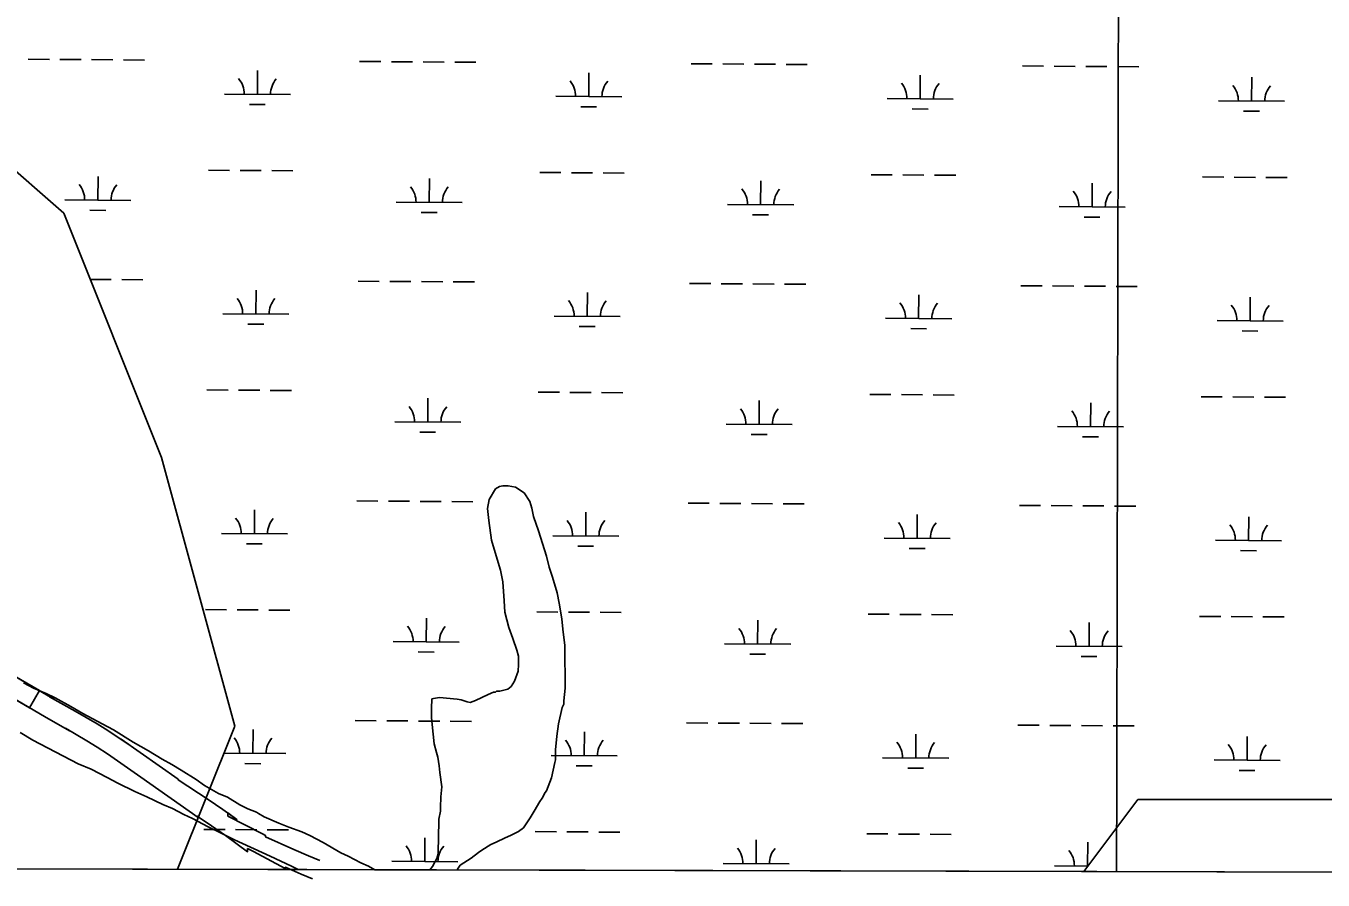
# Model space of a CAD drawing. Extents: x 3172231 to 3210228, y 940198 to 965780.
# Drawn here: x 3200922 to 3202886, y 945652 to 946946 of the extents above; entities that cross this region are included whole.
import ezdxf

# ---------------------------------------------------------------- set-up
doc = ezdxf.new("R2010")
doc.units = 0
for name, color, linetype in [('V-GRID-FRAM', 7, 'Continuous'), ('V-GRID-MAJR', 7, 'Continuous'), ('V-ROAD-CNTR', 7, 'Continuous'), ('V-SITE-VEGE', 7, 'Continuous'), ('V-WETL-SWMP', 7, 'Continuous')]:
    doc.layers.add(name, color=color, linetype=linetype)

msp = doc.modelspace()

# ---------------------------------------------------------------- linework, layer by layer
at = {"layer": 'V-GRID-FRAM'}
msp.add_lwpolyline([(3176539.592, 963919.479), (3207827.662, 963842.116), (3207790.623, 945652.442), (3176486.679, 945729.845), (3176539.592, 963919.479)], dxfattribs=at)
at = {"layer": 'V-GRID-MAJR'}
msp.add_spline([(3202573.298, 945665.343), (3202586.522, 951726.618), (3202599.75, 957789.841), (3202612.979, 963853.114), (3202612.983, 963855.01)], degree=3, dxfattribs=at)
at = {"layer": 'V-ROAD-CNTR'}
msp.add_lwpolyline([(3200926.868, 945913.363), (3200818.772, 945976.134), (3200833.837, 946002.077), (3200941.933, 945939.306)], close=True, dxfattribs=at)
for points in [[(3201366.857, 945682.232), (3201349.772, 945689.19), (3201327.545, 945698.697), (3201284.23, 945718.124), (3201284.23, 945719.983), (3201280.084, 945722.199), (3201227.383, 945749.298), (3201227.383, 945754.139), (3201241.238, 945744.084), (3201219.603, 945759.37), (3201197.679, 945774.298), (3201152.381, 945804.01), (3201152.381, 945805.104), (3201065.86, 945865.897), (3201065.86, 945865.763), (3201077.3, 945857.79), (3201061.484, 945868.451), (3201045.474, 945878.843), (3201029.284, 945888.954), (3201012.922, 945898.781), (3200996.389, 945908.323), (3200957.539, 945929.848), (3200957.539, 945930.149), (3200964.749, 945926.057), (3200821.044, 946009.506)], [(3201355.542, 945654.447), (3201338.214, 945661.504), (3201315.507, 945671.217), (3201314.23, 945671.79), (3201314.23, 945669.931), (3201266.152, 945695.629), (3201257.383, 945700.138), (3201257.383, 945695.297), (3201223.77, 945719.692), (3201202.503, 945734.718), (3201181.009, 945749.354), (3201182.381, 945748.454), (3201182.381, 945747.36), (3201095.86, 945808.153), (3201095.86, 945808.287), (3201060.338, 945833.044), (3201044.932, 945843.429), (3201029.36, 945853.537), (3201013.614, 945863.37), (3200997.7, 945872.929), (3200981.621, 945882.209), (3200987.539, 945878.93), (3200987.539, 945878.629), (3200949.813, 945900.039), (3200851.044, 945957.394)]]:
    msp.add_lwpolyline(points, dxfattribs=at)
at = {"layer": 'V-SITE-VEGE'}
for p, q in [((3201623.377, 946228.701), (3201632.861, 946244.566)), ((3201632.861, 946244.566), (3201638.667, 946248.154)), ((3201638.667, 946248.154), (3201643.734, 946249.576)), ((3201643.734, 946249.576), (3201651.695, 946249.535)), ((3201651.695, 946249.535), (3201663.258, 946247.305)), ((3201663.258, 946247.305), (3201676.234, 946238.558)), ((3201676.234, 946238.558), (3201684.848, 946225.493)), ((3201620.411, 946214.973), (3201623.377, 946228.701)), ((3201622.49, 946196.877), (3201620.411, 946214.973)), ((3201684.848, 946225.493), (3201687.688, 946215.352)), ((3201687.688, 946215.352), (3201690.521, 946203.039)), ((3201626.676, 946167.195), (3201622.49, 946196.877)), ((3201690.521, 946203.039), (3201697.643, 946181.302)), ((3201697.643, 946181.302), (3201709.745, 946142.9)), ((3201632.37, 946148.36), (3201626.676, 946167.195)), ((3201640.191, 946121.553), (3201632.37, 946148.36)), ((3201709.745, 946142.9), (3201714.001, 946126.241)), ((3201643.72, 946104.174), (3201640.191, 946121.553)), ((3201714.001, 946126.241), (3201718.986, 946111.024)), ((3201645.741, 946075.228), (3201643.72, 946104.174)), ((3201718.986, 946111.024), (3201726.098, 946087.116)), ((3201726.098, 946087.116), (3201728.914, 946071.91)), ((3201647.099, 946057.86), (3201645.741, 946075.228)), ((3201652.768, 946034.683), (3201647.099, 946057.86)), ((3201728.914, 946071.91), (3201733.131, 946048.018)), ((3201733.131, 946048.018), (3201734.497, 946032.095)), ((3201659.194, 946018.013), (3201652.768, 946034.683)), ((3201664.892, 946000.623), (3201659.194, 946018.013)), ((3201734.497, 946032.095), (3201737.989, 946007.482)), ((3201667.737, 945991.202), (3201664.892, 946000.623)), ((3201737.989, 946007.482), (3201737.889, 945987.952)), ((3201666.901, 945968.783), (3201667.675, 945978.906)), ((3201667.675, 945978.906), (3201667.737, 945991.202)), ((3201737.889, 945987.952), (3201738.472, 945960.46)), ((3201661.758, 945953.617), (3201666.901, 945968.783)), ((3201738.472, 945960.46), (3201738.384, 945943.099)), ((3200918.101, 945950.902), (3200933.252, 945942.867)), ((3200933.252, 945942.867), (3200952.02, 945934.815)), ((3201639.255, 945938.542), (3201651.57, 945941.372)), ((3201651.57, 945941.372), (3201653.751, 945943.531)), ((3201653.751, 945943.531), (3201656.655, 945945.685)), ((3201656.655, 945945.685), (3201661.758, 945953.617)), ((3201738.384, 945943.099), (3201736.113, 945923.579)), ((3200952.02, 945934.815), (3200965.729, 945928.234)), ((3200965.729, 945928.234), (3200989.533, 945915.09)), ((3201535.677, 945912.305), (3201536.474, 945926.768)), ((3201536.474, 945926.768), (3201538.649, 945927.481)), ((3201538.649, 945927.481), (3201548.06, 945928.879)), ((3201548.06, 945928.879), (3201574.815, 945926.571)), ((3201574.815, 945926.571), (3201580.592, 945925.097)), ((3201580.592, 945925.097), (3201589.982, 945922.156)), ((3201589.982, 945922.156), (3201594.32, 945921.408)), ((3201594.32, 945921.408), (3201602.291, 945924.261)), ((3201602.291, 945924.261), (3201621.87, 945933.565)), ((3201621.87, 945933.565), (3201629.844, 945937.141)), ((3201629.844, 945937.141), (3201632.738, 945937.127)), ((3201632.738, 945937.127), (3201634.194, 945938.567)), ((3201634.194, 945938.567), (3201639.255, 945938.542)), ((3201736.113, 945923.579), (3201736.091, 945918.515)), ((3200989.533, 945915.09), (3201007.568, 945904.873)), ((3201007.568, 945904.873), (3201037.143, 945888.806)), ((3201535.604, 945897.838), (3201535.677, 945912.305)), ((3201733.891, 945913.462), (3201727.981, 945888.898)), ((3201736.091, 945918.515), (3201733.891, 945913.462)), ((3201037.143, 945888.806), (3201054.461, 945880.037)), ((3201054.461, 945880.037), (3201084.022, 945861.078)), ((3201538.373, 945873.229), (3201535.604, 945897.838)), ((3201727.981, 945888.898), (3201725.713, 945870.102)), ((3200912.655, 945875.697), (3200932.126, 945864.023)), ((3200932.126, 945864.023), (3201000.664, 945828.226)), ((3201084.022, 945861.078), (3201107.105, 945847.94)), ((3201539.745, 945858.754), (3201538.373, 945873.229)), ((3201725.713, 945870.102), (3201723.44, 945849.857)), ((3201107.105, 945847.94), (3201128.017, 945835.536)), ((3201543.296, 945845.714), (3201539.745, 945858.754)), ((3201545.43, 945838.468), (3201543.296, 945845.714)), ((3201723.44, 945849.857), (3201723.362, 945834.667)), ((3201000.664, 945828.226), (3201020.155, 945820.172)), ((3201128.017, 945835.536), (3201142.445, 945827.503)), ((3201142.445, 945827.503), (3201156.869, 945818.75)), ((3201547.531, 945825.437), (3201545.43, 945838.468)), ((3201548.205, 945815.306), (3201547.531, 945825.437)), ((3201722.617, 945830.332), (3201717.435, 945807.21)), ((3201723.362, 945834.667), (3201722.617, 945830.332)), ((3201020.155, 945820.172), (3201044.688, 945807.748)), ((3201044.688, 945807.748), (3201060.558, 945798.987)), ((3201156.869, 945818.75), (3201179.223, 945804.892)), ((3201179.223, 945804.892), (3201192.195, 945795.422)), ((3201551.707, 945793.587), (3201548.205, 945815.306)), ((3201717.435, 945807.21), (3201710.101, 945787.715)), ((3201060.558, 945798.987), (3201086.537, 945786.556)), ((3201086.537, 945786.556), (3201104.577, 945778.507)), ((3201192.195, 945795.422), (3201213.113, 945783.74)), ((3201213.113, 945783.74), (3201226.829, 945777.882)), ((3201550.185, 945778.403), (3201551.707, 945793.587)), ((3201707.916, 945784.831), (3201703.534, 945776.174)), ((3201710.101, 945787.715), (3201707.916, 945784.831)), ((3201104.577, 945778.507), (3201129.115, 945766.809)), ((3201129.115, 945766.809), (3201143.553, 945760.948)), ((3201226.829, 945777.882), (3201245.576, 945766.213)), ((3201245.576, 945766.213), (3201257.846, 945760.364)), ((3201549.352, 945756.706), (3201549.381, 945762.494)), ((3201549.381, 945762.494), (3201550.185, 945778.403)), ((3201699.89, 945771.128), (3201691.137, 945756.706)), ((3201703.534, 945776.174), (3201699.89, 945771.128)), ((3201143.553, 945760.948), (3201160.865, 945751.455)), ((3201160.865, 945751.455), (3201173.857, 945745.602)), ((3201173.857, 945745.602), (3201197.665, 945733.183)), ((3201257.846, 945760.364), (3201270.84, 945755.234)), ((3201270.84, 945755.234), (3201273.72, 945753.048)), ((3201273.72, 945753.048), (3201282.377, 945747.941)), ((3201282.377, 945747.941), (3201304.753, 945738.424)), ((3201547.093, 945739.356), (3201547.12, 945744.42)), ((3201547.12, 945744.42), (3201549.352, 945756.706)), ((3201685.296, 945746.607), (3201675.093, 945731.469)), ((3201691.137, 945756.706), (3201685.296, 945746.607)), ((3201197.665, 945733.183), (3201217.148, 945723.676)), ((3201217.148, 945723.676), (3201237.351, 945713.45)), ((3201304.753, 945738.424), (3201319.912, 945732.558)), ((3201319.912, 945732.558), (3201339.409, 945725.224)), ((3201339.409, 945725.224), (3201351.681, 945720.1)), ((3201546.27, 945719.832), (3201547.093, 945739.356)), ((3201667.829, 945725.72), (3201655.504, 945719.996)), ((3201675.093, 945731.469), (3201667.829, 945725.72)), ((3201237.351, 945713.45), (3201291.478, 945688.579)), ((3201351.681, 945720.1), (3201371.878, 945709.145)), ((3201371.878, 945709.145), (3201398.566, 945693.816)), ((3201546.13, 945692.342), (3201546.27, 945719.832)), ((3201625.773, 945706.401), (3201611.986, 945697.791)), ((3201633.75, 945709.979), (3201625.773, 945706.401)), ((3201647.527, 945716.42), (3201633.75, 945709.979)), ((3201655.504, 945719.996), (3201647.527, 945716.42)), ((3201291.478, 945688.579), (3201323.951, 945673.219)), ((3201398.566, 945693.816), (3201409.392, 945688.696)), ((3201409.392, 945688.696), (3201428.87, 945678.471)), ((3201537.351, 945672.855), (3201543.923, 945685.12)), ((3201543.923, 945685.12), (3201546.13, 945692.342)), ((3201596.009, 945685.575), (3201579.316, 945674.811)), ((3201606.905, 945694.201), (3201596.009, 945685.575)), ((3201611.986, 945697.791), (3201606.905, 945694.201)), ((3201333.706, 945668.408), (3199939.945, 945671.854)), ((3201323.951, 945673.219), (3201333.706, 945668.408)), ((3201428.87, 945678.471), (3201440.417, 945673.348)), ((3201440.417, 945673.348), (3201450.101, 945668.12)), ((3201450.101, 945668.12), (3201533.509, 945667.914)), ((3201533.509, 945667.914), (3201537.351, 945672.855)), ((3201576.402, 945670.485), (3201574.855, 945667.811)), ((3201574.855, 945667.811), (3203767.371, 945662.39)), ((3201579.316, 945674.811), (3201576.402, 945670.485))]:
    msp.add_line(p, q, dxfattribs=at)
at = {"layer": 'V-WETL-SWMP'}
for p, q in [((3200979.13, 946662.018), (3200683.419, 946920.871)), ((3200925.126, 946895.269), (3200957.125, 946895.051)), ((3200973.125, 946894.942), (3201005.124, 946894.725)), ((3201021.123, 946894.616), (3201053.123, 946894.398)), ((3201069.122, 946894.289), (3201101.122, 946894.071)), ((3201427.022, 946891.853), (3201459.021, 946891.635)), ((3201475.021, 946891.526), (3201507.02, 946891.308)), ((3201523.02, 946891.199), (3201555.019, 946890.981)), ((3201571.019, 946890.872), (3201603.018, 946890.655)), ((3201928.918, 946888.436), (3201960.918, 946888.218)), ((3201976.917, 946888.109), (3202008.917, 946887.892)), ((3202024.916, 946887.783), (3202056.915, 946887.565)), ((3202072.915, 946887.456), (3202104.914, 946887.238)), ((3202430.815, 946885.02), (3202462.814, 946884.802)), ((3202478.814, 946884.693), (3202510.813, 946884.475)), ((3202526.813, 946884.366), (3202558.812, 946884.148)), ((3202574.811, 946884.039), (3202606.811, 946883.822)), ((3201272.088, 946842.164), (3201272.333, 946878.163)), ((3201773.985, 946838.748), (3201774.23, 946874.747)), ((3202275.881, 946835.331), (3202276.126, 946871.33)), ((3202777.777, 946831.915), (3202778.022, 946867.914)), ((3201222.089, 946842.504), (3201322.087, 946841.824)), ((3201259.983, 946826.815), (3201283.983, 946826.652)), ((3201723.986, 946839.088), (3201823.983, 946838.407)), ((3201761.88, 946823.399), (3201785.879, 946823.235)), ((3202225.882, 946835.671), (3202325.88, 946834.991)), ((3202727.779, 946832.255), (3202827.776, 946831.574)), ((3202263.776, 946819.982), (3202287.776, 946819.819)), ((3202765.673, 946816.566), (3202789.672, 946816.402)), ((3201197.896, 946727.234), (3201229.895, 946727.017)), ((3201245.895, 946726.908), (3201277.894, 946726.69)), ((3201293.894, 946726.581), (3201325.893, 946726.363)), ((3201030.52, 946681.943), (3201030.765, 946717.942)), ((3201532.416, 946678.526), (3201532.661, 946714.525)), ((3201699.793, 946723.818), (3201731.792, 946723.6)), ((3201747.791, 946723.491), (3201779.791, 946723.273)), ((3201795.79, 946723.165), (3201827.79, 946722.947)), ((3202034.313, 946675.11), (3202034.558, 946711.109)), ((3202201.689, 946720.402), (3202233.688, 946720.184)), ((3202249.688, 946720.075), (3202281.687, 946719.857)), ((3202297.687, 946719.748), (3202329.686, 946719.53)), ((3202536.209, 946671.693), (3202536.454, 946707.692)), ((3202703.585, 946716.985), (3202735.585, 946716.767)), ((3202751.584, 946716.658), (3202783.583, 946716.44)), ((3202799.583, 946716.332), (3202831.582, 946716.114)), ((3200980.521, 946682.283), (3201080.519, 946681.602)), ((3201018.415, 946666.594), (3201042.415, 946666.43)), ((3201482.418, 946678.867), (3201582.415, 946678.186)), ((3201984.314, 946675.45), (3202084.312, 946674.769)), ((3202486.21, 946672.034), (3202586.208, 946671.353)), ((3201126.985, 946292.228), (3200979.13, 946662.018)), ((3201520.312, 946663.177), (3201544.311, 946663.014)), ((3202022.208, 946659.761), (3202046.207, 946659.597)), ((3202524.104, 946656.344), (3202548.104, 946656.181)), ((3201019.142, 946561.946), (3201050.858, 946561.731)), ((3201066.858, 946561.622), (3201098.857, 946561.404)), ((3201424.758, 946559.185), (3201456.757, 946558.968)), ((3201472.756, 946558.859), (3201504.756, 946558.641)), ((3201520.755, 946558.532), (3201552.755, 946558.314)), ((3201568.754, 946558.205), (3201600.753, 946557.987)), ((3201926.654, 946555.769), (3201958.653, 946555.551)), ((3201974.653, 946555.442), (3202006.652, 946555.224)), ((3202022.652, 946555.115), (3202054.651, 946554.898)), ((3202070.651, 946554.789), (3202102.65, 946554.571)), ((3202428.55, 946552.352), (3202460.55, 946552.135)), ((3202476.549, 946552.026), (3202508.548, 946551.808)), ((3202524.548, 946551.699), (3202556.547, 946551.481)), ((3202572.547, 946551.372), (3202604.546, 946551.154)), ((3201269.824, 946509.497), (3201270.069, 946545.496)), ((3201771.72, 946506.08), (3201771.965, 946542.079)), ((3202273.616, 946502.664), (3202273.862, 946538.663)), ((3202775.513, 946499.247), (3202775.758, 946535.247)), ((3201219.825, 946509.837), (3201319.823, 946509.156)), ((3201257.719, 946494.148), (3201281.718, 946493.984)), ((3201721.721, 946506.421), (3201821.719, 946505.74)), ((3201759.615, 946490.731), (3201783.615, 946490.568)), ((3202223.618, 946503.004), (3202323.615, 946502.324)), ((3202725.514, 946499.588), (3202825.512, 946498.907)), ((3202261.512, 946487.315), (3202285.511, 946487.152)), ((3202763.408, 946483.898), (3202787.408, 946483.735)), ((3201195.632, 946394.567), (3201227.631, 946394.349)), ((3201243.631, 946394.24), (3201275.63, 946394.023)), ((3201291.629, 946393.914), (3201323.629, 946393.696)), ((3201697.528, 946391.151), (3201729.527, 946390.933)), ((3201745.527, 946390.824), (3201777.526, 946390.606)), ((3201793.526, 946390.497), (3201825.525, 946390.279)), ((3201530.152, 946345.859), (3201530.397, 946381.858)), ((3202032.048, 946342.442), (3202032.293, 946378.442)), ((3202199.424, 946387.734), (3202231.424, 946387.516)), ((3202247.423, 946387.407), (3202279.423, 946387.19)), ((3202295.422, 946387.081), (3202327.421, 946386.863)), ((3202533.945, 946339.026), (3202534.19, 946375.025)), ((3202701.321, 946384.318), (3202733.32, 946384.1)), ((3202749.32, 946383.991), (3202781.319, 946383.773)), ((3202797.319, 946383.664), (3202829.318, 946383.446)), ((3201480.153, 946346.199), (3201580.151, 946345.519)), ((3201982.049, 946342.783), (3202082.047, 946342.102)), ((3202483.946, 946339.366), (3202583.943, 946338.686)), ((3201518.047, 946330.51), (3201542.047, 946330.347)), ((3202019.943, 946327.094), (3202043.943, 946326.93)), ((3202521.84, 946323.677), (3202545.839, 946323.514)), ((3201237.876, 945885.459), (3201126.985, 946292.228)), ((3201422.493, 946226.518), (3201454.492, 946226.3)), ((3201470.492, 946226.191), (3201502.491, 946225.973)), ((3201518.491, 946225.865), (3201550.49, 946225.647)), ((3201566.49, 946225.538), (3201598.489, 946225.32)), ((3201924.389, 946223.102), (3201956.389, 946222.884)), ((3201972.388, 946222.775), (3202004.388, 946222.557)), ((3202020.387, 946222.448), (3202052.386, 946222.23)), ((3202068.386, 946222.121), (3202100.385, 946221.904)), ((3202426.286, 946219.685), (3202458.285, 946219.467)), ((3202474.285, 946219.358), (3202506.284, 946219.141)), ((3202522.284, 946219.032), (3202554.283, 946218.814)), ((3202570.282, 946218.705), (3202602.282, 946218.487)), ((3201267.559, 946176.83), (3201267.804, 946212.829)), ((3201769.456, 946173.413), (3201769.701, 946209.412)), ((3202271.352, 946169.997), (3202271.597, 946205.996)), ((3202773.248, 946166.58), (3202773.493, 946202.579)), ((3201217.56, 946177.17), (3201317.558, 946176.489)), ((3201255.454, 946161.481), (3201279.454, 946161.317)), ((3201719.457, 946173.753), (3201819.454, 946173.073)), ((3201757.351, 946158.064), (3201781.35, 946157.901)), ((3202221.353, 946170.337), (3202321.351, 946169.656)), ((3202723.249, 946166.92), (3202823.247, 946166.24)), ((3202259.247, 946154.648), (3202283.247, 946154.484)), ((3202761.144, 946151.231), (3202785.143, 946151.068)), ((3201193.367, 946061.9), (3201225.366, 946061.682)), ((3201241.366, 946061.573), (3201273.365, 946061.355)), ((3201289.365, 946061.246), (3201321.364, 946061.029)), ((3201695.264, 946058.483), (3201727.263, 946058.266)), ((3201743.262, 946058.157), (3201775.262, 946057.939)), ((3201791.261, 946057.83), (3201823.261, 946057.612)), ((3201527.887, 946013.192), (3201528.132, 946049.191)), ((3202029.784, 946009.775), (3202030.029, 946045.774)), ((3202197.16, 946055.067), (3202229.159, 946054.849)), ((3202245.159, 946054.74), (3202277.158, 946054.522)), ((3202293.158, 946054.413), (3202325.157, 946054.196)), ((3202531.68, 946006.359), (3202531.925, 946042.358)), ((3202699.056, 946051.65), (3202731.056, 946051.433)), ((3202747.055, 946051.324), (3202779.054, 946051.106)), ((3202795.054, 946050.997), (3202827.053, 946050.779)), ((3201477.889, 946013.532), (3201577.886, 946012.851)), ((3201515.783, 945997.843), (3201539.782, 945997.679)), ((3201979.785, 946010.116), (3202079.783, 946009.435)), ((3202481.681, 946006.699), (3202581.679, 946006.018)), ((3202017.679, 945994.426), (3202041.678, 945994.263)), ((3202519.575, 945991.01), (3202543.575, 945990.846)), ((3201151.272, 945668.859), (3201237.876, 945885.459)), ((3201265.295, 945844.162), (3201265.54, 945880.161)), ((3201420.229, 945893.851), (3201452.228, 945893.633)), ((3201468.227, 945893.524), (3201500.227, 945893.306)), ((3201516.226, 945893.197), (3201548.226, 945892.979)), ((3201564.225, 945892.871), (3201596.224, 945892.653)), ((3201922.125, 945890.434), (3201954.124, 945890.216)), ((3201970.124, 945890.108), (3202002.123, 945889.89)), ((3202018.123, 945889.781), (3202050.122, 945889.563)), ((3202066.122, 945889.454), (3202098.121, 945889.236)), ((3202424.021, 945887.018), (3202456.021, 945886.8)), ((3202472.02, 945886.691), (3202504.019, 945886.473)), ((3202520.019, 945886.364), (3202552.018, 945886.146)), ((3202568.018, 945886.038), (3202600.017, 945885.82)), ((3201767.191, 945840.746), (3201767.436, 945876.745)), ((3202269.087, 945837.329), (3202269.333, 945873.328)), ((3202770.984, 945833.913), (3202771.229, 945869.912)), ((3201221.483, 945844.46), (3201315.294, 945843.822)), ((3201717.192, 945841.086), (3201817.19, 945840.405)), ((3201253.19, 945828.813), (3201277.189, 945828.65)), ((3201755.086, 945825.397), (3201779.086, 945825.233)), ((3202219.089, 945837.67), (3202319.086, 945836.989)), ((3202256.983, 945821.98), (3202280.982, 945821.817)), ((3202720.985, 945834.253), (3202820.983, 945833.572)), ((3202758.879, 945818.564), (3202782.879, 945818.4)), ((3202605.537, 945774.522), (3202523.778, 945665.465)), ((3202938.212, 945774.522), (3202605.537, 945774.522)), ((3201191.103, 945729.233), (3201223.102, 945729.015)), ((3201239.102, 945728.906), (3201271.101, 945728.688)), ((3201287.1, 945728.579), (3201319.1, 945728.361)), ((3201692.999, 945725.816), (3201724.998, 945725.598)), ((3201740.998, 945725.489), (3201772.997, 945725.272)), ((3201788.997, 945725.163), (3201820.996, 945724.945)), ((3201525.623, 945680.524), (3201525.868, 945716.524)), ((3202027.519, 945677.108), (3202027.764, 945713.107)), ((3202194.895, 945722.4), (3202226.895, 945722.182)), ((3202242.894, 945722.073), (3202274.894, 945721.855)), ((3202290.893, 945721.746), (3202322.892, 945721.528)), ((3202529.416, 945673.691), (3202529.661, 945709.691)), ((3202523.778, 945665.465), (3201151.272, 945668.859)), ((3201475.624, 945680.865), (3201575.622, 945680.184)), ((3201977.52, 945677.448), (3202077.518, 945676.768)), ((3202479.417, 945674.032), (3202529.943, 945673.688))]:
    msp.add_line(p, q, dxfattribs=at)
for centre, start, end in [((3201216.85, 946843.015), 358.838165, 40.381824), ((3201327.333, 946842.263), 138.838162, 180.381821), ((3201718.746, 946839.598), 358.838165, 40.381824), ((3201829.23, 946838.846), 138.838162, 180.381821), ((3202220.643, 946836.182), 358.838165, 40.381824), ((3202331.126, 946835.43), 138.838162, 180.381821), ((3202722.539, 946832.765), 358.838165, 40.381824), ((3202833.022, 946832.013), 138.838162, 180.381821), ((3200975.282, 946682.794), 358.838165, 40.381824), ((3201085.765, 946682.041), 138.838162, 180.381821), ((3201477.178, 946679.377), 358.838165, 40.381824), ((3201587.661, 946678.625), 138.838162, 180.381821), ((3201979.074, 946675.961), 358.838165, 40.381824), ((3202089.558, 946675.209), 138.838162, 180.381821), ((3202480.971, 946672.544), 358.838165, 40.381824), ((3202591.454, 946671.792), 138.838162, 180.381821), ((3201214.585, 946510.348), 358.838165, 40.381824), ((3201325.069, 946509.596), 138.838162, 180.381821), ((3201716.482, 946506.931), 358.838165, 40.381824), ((3201826.965, 946506.179), 138.838162, 180.381821), ((3202218.378, 946503.515), 358.838165, 40.381824), ((3202328.861, 946502.763), 138.838162, 180.381821), ((3202720.274, 946500.098), 358.838165, 40.381824), ((3202830.758, 946499.346), 138.838162, 180.381821), ((3201474.913, 946346.71), 358.838165, 40.381824), ((3201585.397, 946345.958), 138.838162, 180.381821), ((3201976.81, 946343.293), 358.838165, 40.381824), ((3202087.293, 946342.541), 138.838162, 180.381821), ((3202478.706, 946339.877), 358.838165, 40.381824), ((3202589.19, 946339.125), 138.838162, 180.381821), ((3201212.321, 946177.68), 358.838165, 40.381824), ((3201322.804, 946176.928), 138.838162, 180.381821), ((3201714.217, 946174.264), 358.838165, 40.381824), ((3201824.7, 946173.512), 138.838162, 180.381821), ((3202216.114, 946170.847), 358.838165, 40.381824), ((3202326.597, 946170.095), 138.838162, 180.381821), ((3202718.01, 946167.431), 358.838165, 40.381824), ((3202828.493, 946166.679), 138.838162, 180.381821), ((3201472.649, 946014.043), 358.838165, 40.381824), ((3201583.132, 946013.29), 138.838162, 180.381821), ((3201974.545, 946010.626), 358.838165, 40.381824), ((3202085.029, 946009.874), 138.838162, 180.381821), ((3202476.442, 946007.21), 358.838165, 40.381824), ((3202586.925, 946006.457), 138.838162, 180.381821), ((3201210.056, 945845.013), 358.838165, 40.381824), ((3201320.54, 945844.261), 138.838162, 180.381821), ((3201711.953, 945841.597), 358.838165, 40.381824), ((3201822.436, 945840.845), 138.838162, 180.381821), ((3202213.849, 945838.18), 358.838165, 40.381824), ((3202324.332, 945837.428), 138.838162, 180.381821), ((3202715.745, 945834.764), 358.838165, 40.381824), ((3202826.229, 945834.012), 138.838162, 180.381821), ((3201470.384, 945681.375), 358.838165, 40.381824), ((3201580.868, 945680.623), 138.838162, 180.381821), ((3201972.281, 945677.959), 358.838165, 40.381824), ((3202082.764, 945677.207), 138.838162, 180.381821), ((3202474.177, 945674.542), 358.838165, 40.381824)]:
    msp.add_arc(centre, 35.246, start, end, dxfattribs=at)

doc.saveas('drawing.dxf')
